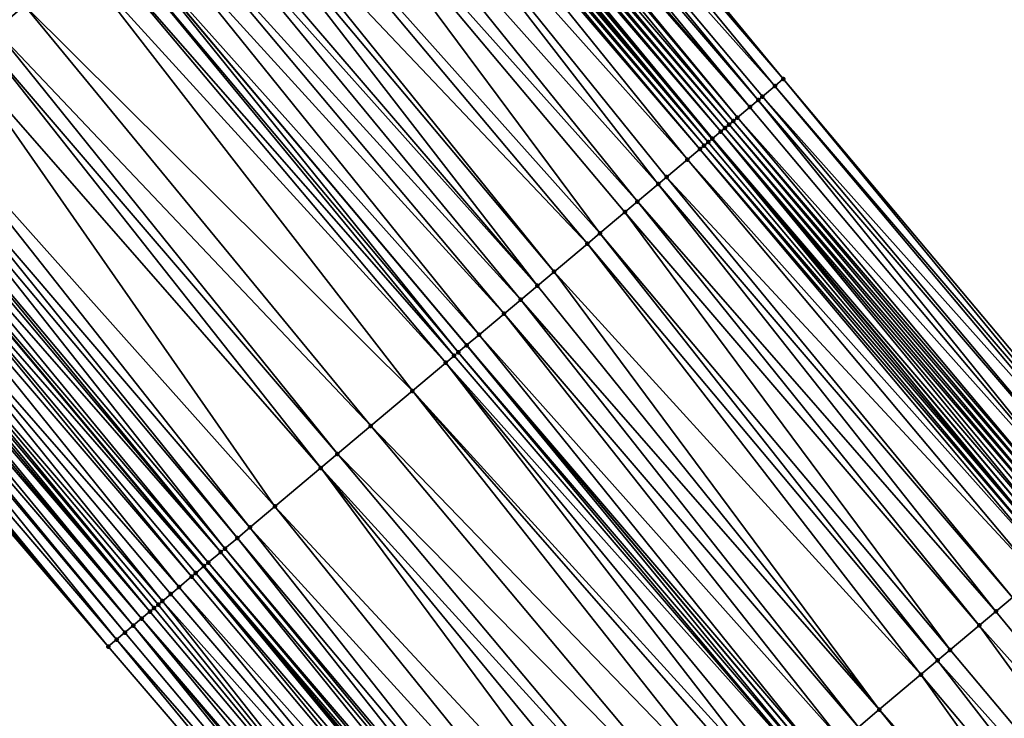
# Model space of a CAD drawing. Header units: feet. Extents: x 2004186 to 2014793, y 836912 to 864902.
# Tile 479 of 656: x 2007461 to 2007497, y 851888 to 851914. Entities that reach past the tile are written whole.
import ezdxf

# ---------------------------------------------------------------- set-up
doc = ezdxf.new("R2010")
doc.units = ezdxf.units.FT
doc.header["$LTSCALE"] = 100
doc.header["$MEASUREMENT"] = 0
for name, color, linetype, lineweight in [('EP_Travel Lane', 5, 'Continuous', 40), ('GPL_Skip Line', 2, 'Continuous', 40), ('Road Shots', 4, 'Continuous', 200), ('Road X-Section', 30, 'Continuous', 13)]:
    doc.layers.add(name, color=color, linetype=linetype, lineweight=lineweight)
doc.layers.add('I-77 SB_MM21-27-Surface-Border', color=7, linetype='Continuous')
doc.layers.add('I-77 SB_MM21-27-Surface-TIN', color=7, linetype='Continuous')

msp = doc.modelspace()

# ---------------------------------------------------------------- linework, layer by layer
at = {"layer": 'EP_Travel Lane'}
for points in [[(2007570.793330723, 851771.014521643, 434.817005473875), (2007557.86489253, 851786.2741778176, 434.8509902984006), (2007544.936497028, 851801.5337836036, 434.915286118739), (2007532.05063319, 851816.850676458, 434.9944426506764), (2007519.212721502, 851832.1865921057, 435.0379682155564), (2007506.374905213, 851847.5223937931, 435.1133429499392), (2007493.5371169, 851862.8581620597, 435.1980239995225), (2007480.699472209, 851878.1937587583, 435.3306054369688), (2007467.861817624, 851893.5293672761, 435.4598719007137), (2007455.024251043, 851908.8648706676, 435.6185170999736), (2007442.186681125, 851924.2003780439, 435.7760287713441), (2007429.332880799, 851939.5554357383, 435.9316822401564), (2007416.495602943, 851954.891014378, 436.0893727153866), (2007403.658229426, 851970.2267072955, 436.2248801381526), (2007390.821034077, 851985.562187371, 436.4016694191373), (2007377.983800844, 852000.8977127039, 436.5696962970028), (2007365.146606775, 852016.2331912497, 436.746768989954)], [(2007602.427108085, 851771.5193613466, 434.8469044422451), (2007589.54651904, 851786.819311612, 434.8923753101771), (2007576.665960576, 851802.1192255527, 434.9596045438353), (2007563.785330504, 851817.4192245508, 434.9758447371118), (2007550.917838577, 851832.7106904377, 435.0116748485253), (2007538.043185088, 851848.0156263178, 435.0706222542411), (2007525.168504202, 851863.3205947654, 435.1204272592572), (2007512.293951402, 851878.6254109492, 435.212847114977), (2007499.41933764, 851893.9302996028, 435.2849911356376), (2007486.544797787, 851909.2351003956, 435.3817265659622), (2007473.670264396, 851924.5398935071, 435.4805826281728), (2007460.795805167, 851939.8445984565, 435.6041196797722), (2007447.942165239, 851955.1356272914, 435.7190686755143), (2007435.081684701, 851970.4521688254, 435.8326704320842), (2007422.221149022, 851985.7687760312, 435.9335443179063), (2007409.360636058, 852001.0853561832, 436.0396608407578), (2007396.500211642, 852016.4018308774, 436.1662396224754)]]:
    msp.add_polyline3d(points, dxfattribs=at)
at = {"layer": 'GPL_Skip Line'}
msp.add_polyline3d([(2007593.417325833, 851763.9257781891, 434.9261233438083), (2007580.528480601, 851779.2188413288, 434.9466733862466), (2007567.639660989, 851794.5118740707, 434.9854355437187), (2007554.750797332, 851809.8049590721, 434.992887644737), (2007541.873390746, 851825.1076221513, 435.034522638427), (2007529.003965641, 851840.4170964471, 435.0699682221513), (2007516.134610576, 851855.7264874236, 435.1287140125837), (2007503.265309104, 851871.0358146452, 435.2052888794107), (2007490.396091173, 851886.3450424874, 435.3096552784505), (2007477.526880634, 851901.6542615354, 435.4164809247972), (2007464.657759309, 851916.9633744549, 435.5529856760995), (2007451.788603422, 851932.27252849, 435.677992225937), (2007438.931656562, 851947.5918225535, 435.8180751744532), (2007426.093954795, 851962.9272594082, 435.9514584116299), (2007413.256145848, 851978.2628242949, 436.0600149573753), (2007400.41848609, 851993.5982109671, 436.2031289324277), (2007387.580882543, 852008.9335304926, 436.3592634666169)], dxfattribs=at)
at = {"layer": 'I-77 SB_MM21-27-Surface-Border', "color": 3, "linetype": 'ByBlock', "lineweight": -2}
for points in [[(2007398.467898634, 852018.0501573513, 436.0381571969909), (2007411.15235097, 852002.5862111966, 435.9298862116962), (2007424.450099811, 851987.6359453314, 435.7904198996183), (2007437.134730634, 851972.1717859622, 435.7234660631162), (2007450.432588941, 851957.221389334, 435.6093713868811), (2007463.423082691, 851942.0540873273, 435.4482632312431), (2007476.44525159, 851926.8737239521, 435.2961944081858), (2007489.161404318, 851911.4357675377, 435.2015389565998), (2007502.030708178, 851896.1264374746, 435.1257404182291), (2007515.206074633, 851881.0746452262, 435.0080152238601), (2007527.92233302, 851865.636563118, 434.948486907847), (2007540.791672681, 851850.3271904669, 434.8846398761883), (2007553.814176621, 851835.146428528, 434.8440177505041), (2007565.914514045, 851819.2140732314, 434.8380111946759), (2007578.803343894, 851803.9210283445, 434.8065693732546), (2007591.386305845, 851788.3702145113, 434.7703173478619), (2007604.733864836, 851773.463909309, 434.69425341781)], [(2007568.599676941, 851769.1657998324, 434.793076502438), (2007555.863779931, 851784.58773051, 434.8261248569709), (2007542.516219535, 851799.4940373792, 434.901223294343), (2007529.319505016, 851814.5548996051, 434.9846736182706), (2007516.143906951, 851829.6069673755, 435.0253286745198), (2007503.274639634, 851844.9162539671, 435.1132913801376), (2007490.405418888, 851860.2254851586, 435.216715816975), (2007477.383172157, 851875.4059411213, 435.3428858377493), (2007464.360932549, 851890.5863886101, 435.4714047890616), (2007451.338743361, 851905.7667761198, 435.6167385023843), (2007438.469698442, 851921.0757981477, 435.7786532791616), (2007426.050253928, 851936.8071358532, 435.9688119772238), (2007412.905939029, 851951.8856906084, 436.1259388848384), (2007400.681674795, 851967.7346392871, 436.2607944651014), (2007388.151000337, 851983.3264634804, 436.4663909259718), (2007374.70008124, 851998.148125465, 436.6493122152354), (2007362.015852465, 852013.6118045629, 436.8093653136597)]]:
    msp.add_polyline3d(points, dxfattribs=at)
at = {"layer": 'I-77 SB_MM21-27-Surface-TIN', "color": 128, "linetype": 'ByBlock', "lineweight": -2}
for points in [[(2007447.502061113, 851928.668980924, 435.7109953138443), (2007460.218072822, 851913.2311922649, 435.5694111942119), (2007461.289702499, 851914.1320861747, 435.5591972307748)], [(2007476.44525159, 851926.8737239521, 435.2961944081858), (2007476.292217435, 851926.7449584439, 435.3162162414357), (2007489.161404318, 851911.4357675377, 435.2015389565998)], [(2007476.139160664, 851926.6162198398, 435.3287143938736), (2007475.526914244, 851926.1012884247, 435.3722745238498), (2007488.855297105, 851911.1782828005, 435.2286402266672)], [(2007476.292217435, 851926.7449584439, 435.3162162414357), (2007476.139160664, 851926.6162198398, 435.3287143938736), (2007489.161404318, 851911.4357675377, 435.2015389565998)], [(2007476.139160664, 851926.6162198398, 435.3287143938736), (2007488.855297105, 851911.1782828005, 435.2286402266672), (2007489.161404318, 851911.4357675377, 435.2015389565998)], [(2007475.526914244, 851926.1012884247, 435.3722745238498), (2007475.220756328, 851925.8438640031, 435.3825089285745), (2007488.243047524, 851910.6633551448, 435.271148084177)], [(2007475.526914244, 851926.1012884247, 435.3722745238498), (2007488.396116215, 851910.7920795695, 435.26261542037), (2007488.855297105, 851911.1782828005, 435.2286402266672)], [(2007475.526914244, 851926.1012884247, 435.3722745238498), (2007488.243047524, 851910.6633551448, 435.271148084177), (2007488.396116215, 851910.7920795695, 435.26261542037)], [(2007475.220756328, 851925.8438640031, 435.3825089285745), (2007474.914614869, 851925.5864200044, 435.3982181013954), (2007487.936921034, 851910.405893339, 435.2918365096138)], [(2007475.220756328, 851925.8438640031, 435.3825089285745), (2007487.936921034, 851910.405893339, 435.2918365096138), (2007488.243047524, 851910.6633551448, 435.271148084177)], [(2007474.608507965, 851925.3289348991, 435.42542276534), (2007474.302424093, 851925.0714223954, 435.4602893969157), (2007487.324693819, 851909.8909390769, 435.3417848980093)], [(2007474.761557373, 851925.4576822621, 435.4104752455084), (2007474.608507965, 851925.3289348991, 435.42542276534), (2007487.477736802, 851910.0196940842, 435.3246998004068)], [(2007474.608507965, 851925.3289348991, 435.42542276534), (2007487.324693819, 851909.8909390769, 435.3417848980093), (2007487.477736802, 851910.0196940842, 435.3246998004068)], [(2007474.914614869, 851925.5864200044, 435.3982181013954), (2007474.761557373, 851925.4576822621, 435.4104752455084), (2007487.936921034, 851910.405893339, 435.2918365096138)], [(2007474.761557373, 851925.4576822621, 435.4104752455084), (2007487.477736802, 851910.0196940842, 435.3246998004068), (2007487.936921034, 851910.405893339, 435.2918365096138)], [(2007474.302424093, 851925.0714223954, 435.4602893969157), (2007474.149370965, 851924.9426794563, 435.4739998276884), (2007487.171661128, 851909.7621718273, 435.362293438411)], [(2007474.302424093, 851925.0714223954, 435.4602893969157), (2007487.171661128, 851909.7621718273, 435.362293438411), (2007487.324693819, 851909.8909390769, 435.3417848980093)], [(2007473.843211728, 851924.6852566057, 435.483794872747), (2007473.690105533, 851924.556576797, 435.479850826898), (2007486.559341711, 851909.2473272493, 435.3815685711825)], [(2007473.996299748, 851924.8139580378, 435.4816920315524), (2007473.843211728, 851924.6852566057, 435.483794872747), (2007486.865536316, 851909.5047080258, 435.3835400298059)], [(2007473.843211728, 851924.6852566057, 435.483794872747), (2007486.559341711, 851909.2473272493, 435.3815685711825), (2007486.865536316, 851909.5047080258, 435.3835400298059)], [(2007474.149370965, 851924.9426794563, 435.4739998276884), (2007473.996299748, 851924.8139580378, 435.4816920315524), (2007487.018605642, 851909.6334316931, 435.3752192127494)], [(2007473.996299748, 851924.8139580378, 435.4816920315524), (2007486.865536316, 851909.5047080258, 435.3835400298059), (2007487.018605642, 851909.6334316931, 435.3752192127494)], [(2007474.149370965, 851924.9426794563, 435.4739998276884), (2007487.018605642, 851909.6334316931, 435.3752192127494), (2007487.171661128, 851909.7621718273, 435.362293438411)], [(2007473.383974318, 851924.2991206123, 435.4989678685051), (2007473.230900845, 851924.1704018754, 435.505910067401), (2007486.2531791, 851908.9899084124, 435.3902407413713)], [(2007473.537028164, 851924.4278626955, 435.4854967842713), (2007473.383974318, 851924.2991206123, 435.4989678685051), (2007486.40625237, 851909.1186273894, 435.3832316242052)], [(2007473.383974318, 851924.2991206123, 435.4989678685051), (2007486.2531791, 851908.9899084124, 435.3902407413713), (2007486.40625237, 851909.1186273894, 435.3832316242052)], [(2007473.537028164, 851924.4278626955, 435.4854967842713), (2007486.40625237, 851909.1186273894, 435.3832316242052), (2007473.670264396, 851924.5398935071, 435.4805826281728)], [(2007473.690105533, 851924.556576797, 435.479850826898), (2007473.670264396, 851924.5398935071, 435.4805826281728), (2007486.544797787, 851909.2351003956, 435.3817265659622)], [(2007486.40625237, 851909.1186273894, 435.3832316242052), (2007486.544797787, 851909.2351003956, 435.3817265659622), (2007473.670264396, 851924.5398935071, 435.4805826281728)], [(2007473.690105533, 851924.556576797, 435.479850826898), (2007486.544797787, 851909.2351003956, 435.3817265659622), (2007486.559341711, 851909.2473272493, 435.3815685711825)], [(2007473.077821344, 851924.041690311, 435.5108465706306), (2007472.312364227, 851923.398203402, 435.5156979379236), (2007485.640835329, 851908.4750928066, 435.4014137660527)], [(2007473.230900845, 851924.1704018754, 435.505910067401), (2007473.077821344, 851924.041690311, 435.5108465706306), (2007486.100097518, 851908.8611993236, 435.394484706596)], [(2007473.077821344, 851924.041690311, 435.5108465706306), (2007485.640835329, 851908.4750928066, 435.4014137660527), (2007486.100097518, 851908.8611993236, 435.394484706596)], [(2007473.230900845, 851924.1704018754, 435.505910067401), (2007486.100097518, 851908.8611993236, 435.394484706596), (2007486.2531791, 851908.9899084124, 435.3902407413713)], [(2007472.312364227, 851923.398203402, 435.5156979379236), (2007471.240717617, 851922.4973296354, 435.5202789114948), (2007484.569187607, 851907.5742203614, 435.4056235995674)], [(2007472.312364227, 851923.398203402, 435.5156979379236), (2007484.875371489, 851907.8316138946, 435.404027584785), (2007485.640835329, 851908.4750928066, 435.4014137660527)], [(2007472.312364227, 851923.398203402, 435.5156979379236), (2007484.569187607, 851907.5742203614, 435.4056235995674), (2007484.875371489, 851907.8316138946, 435.404027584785)], [(2007471.240717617, 851922.4973296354, 435.5202789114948), (2007470.475270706, 851921.8538305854, 435.5285255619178), (2007483.803717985, 851906.9307483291, 435.4063134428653)], [(2007471.240717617, 851922.4973296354, 435.5202789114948), (2007483.803717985, 851906.9307483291, 435.4063134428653), (2007484.569187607, 851907.5742203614, 435.4056235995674)], [(2007470.475270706, 851921.8538305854, 435.5285255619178), (2007469.097443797, 851920.6955590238, 435.5358948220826), (2007482.425902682, 851905.7724629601, 435.4175417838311)], [(2007470.475270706, 851921.8538305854, 435.5285255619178), (2007483.344453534, 851906.5446445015, 435.4124904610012), (2007483.803717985, 851906.9307483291, 435.4063134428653)], [(2007470.475270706, 851921.8538305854, 435.5285255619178), (2007482.425902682, 851905.7724629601, 435.4175417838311), (2007483.344453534, 851906.5446445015, 435.4124904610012)], [(2007469.097443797, 851920.6955590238, 435.5358948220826), (2007468.178879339, 851919.9233936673, 435.5364214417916), (2007481.966616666, 851905.3863847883, 435.4165442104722)], [(2007469.097443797, 851920.6955590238, 435.5358948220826), (2007481.966616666, 851905.3863847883, 435.4165442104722), (2007482.425902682, 851905.7724629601, 435.4175417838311)], [(2007468.178879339, 851919.9233936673, 435.5364214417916), (2007467.872685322, 851919.6660121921, 435.5346459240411), (2007480.741857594, 851904.3568386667, 435.4150947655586)], [(2007468.178879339, 851919.9233936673, 435.5364214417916), (2007480.741857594, 851904.3568386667, 435.4150947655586), (2007481.966616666, 851905.3863847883, 435.4165442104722)], [(2007467.872685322, 851919.6660121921, 435.5346459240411), (2007467.107211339, 851919.0225453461, 435.5338866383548), (2007480.129465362, 851903.8420807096, 435.4101462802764)], [(2007467.872685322, 851919.6660121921, 435.5346459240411), (2007480.129465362, 851903.8420807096, 435.4101462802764), (2007480.741857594, 851904.3568386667, 435.4150947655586)], [(2007467.107211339, 851919.0225453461, 435.5338866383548), (2007466.801031, 851918.7651476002, 435.5366611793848), (2007480.129465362, 851903.8420807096, 435.4101462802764)], [(2007466.801031, 851918.7651476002, 435.5366611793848), (2007466.035564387, 851918.1216719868, 435.5383537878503), (2007479.517088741, 851903.3273041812, 435.4103913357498)], [(2007466.801031, 851918.7651476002, 435.5366611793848), (2007479.517088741, 851903.3273041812, 435.4103913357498), (2007480.129465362, 851903.8420807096, 435.4101462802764)], [(2007466.035564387, 851918.1216719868, 435.5383537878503), (2007465.423210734, 851917.6068681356, 435.5462405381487), (2007478.904704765, 851902.8125364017, 435.4081897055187)], [(2007466.035564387, 851918.1216719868, 435.5383537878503), (2007478.904704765, 851902.8125364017, 435.4081897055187), (2007479.517088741, 851903.3273041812, 435.4103913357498)], [(2007465.423210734, 851917.6068681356, 435.5462405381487), (2007464.657759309, 851916.9633744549, 435.5529856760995), (2007477.986154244, 851902.0403544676, 435.4133508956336)], [(2007465.423210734, 851917.6068681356, 435.5462405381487), (2007477.986154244, 851902.0403544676, 435.4133508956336), (2007478.904704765, 851902.8125364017, 435.4081897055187)], [(2007464.351559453, 851916.7059999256, 435.5492677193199), (2007463.892288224, 851916.319904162, 435.5531903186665), (2007477.067602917, 851901.2681734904, 435.4182443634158)], [(2007464.351559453, 851916.7059999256, 435.5492677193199), (2007477.220679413, 851901.3968886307, 435.4123081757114), (2007464.657759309, 851916.9633744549, 435.5529856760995)], [(2007464.351559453, 851916.7059999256, 435.5492677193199), (2007477.067602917, 851901.2681734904, 435.4182443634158), (2007477.220679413, 851901.3968886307, 435.4123081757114)], [(2007477.220679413, 851901.3968886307, 435.4123081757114), (2007477.526880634, 851901.6542615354, 435.4164809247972), (2007464.657759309, 851916.9633744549, 435.5529856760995)], [(2007477.986154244, 851902.0403544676, 435.4133508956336), (2007464.657759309, 851916.9633744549, 435.5529856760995), (2007477.526880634, 851901.6542615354, 435.4164809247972)], [(2007463.892288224, 851916.319904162, 435.5531903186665), (2007463.279909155, 851915.8051305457, 435.5526218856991), (2007476.761422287, 851901.0107760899, 435.4209218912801)], [(2007463.892288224, 851916.319904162, 435.5531903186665), (2007476.761422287, 851901.0107760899, 435.4209218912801), (2007477.067602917, 851901.2681734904, 435.4182443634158)], [(2007463.279909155, 851915.8051305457, 435.5526218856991), (2007461.289702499, 851914.1320861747, 435.5591972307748), (2007475.536665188, 851899.9812276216, 435.4201287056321)], [(2007463.279909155, 851915.8051305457, 435.5526218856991), (2007475.536665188, 851899.9812276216, 435.4201287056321), (2007476.761422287, 851901.0107760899, 435.4209218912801)], [(2007461.289702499, 851914.1320861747, 435.5591972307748), (2007460.218072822, 851913.2311922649, 435.5694111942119), (2007474.005730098, 851898.6942786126, 435.4228911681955)], [(2007461.289702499, 851914.1320861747, 435.5591972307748), (2007474.005730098, 851898.6942786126, 435.4228911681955), (2007475.536665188, 851899.9812276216, 435.4201287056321)], [(2007460.218072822, 851913.2311922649, 435.5694111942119), (2007459.758797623, 851912.8451012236, 435.5720133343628), (2007472.781008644, 851897.6646877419, 435.4339558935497)], [(2007460.218072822, 851913.2311922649, 435.5694111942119), (2007472.781008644, 851897.6646877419, 435.4339558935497), (2007474.005730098, 851898.6942786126, 435.4228911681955)], [(2007459.758797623, 851912.8451012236, 435.5720133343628), (2007458.993334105, 851912.2016219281, 435.5747355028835), (2007472.168636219, 851897.1499062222, 435.4355967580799)], [(2007459.758797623, 851912.8451012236, 435.5720133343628), (2007472.168636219, 851897.1499062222, 435.4355967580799), (2007472.781008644, 851897.6646877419, 435.4339558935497)], [(2007458.993334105, 851912.2016219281, 435.5747355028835), (2007457.15625, 851910.6572379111, 435.5906953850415), (2007470.484637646, 851895.7342265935, 435.4486242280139)], [(2007458.993334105, 851912.2016219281, 435.5747355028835), (2007470.484637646, 851895.7342265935, 435.4486242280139), (2007472.168636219, 851897.1499062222, 435.4355967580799)], [(2007489.161404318, 851911.4357675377, 435.2015389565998), (2007488.855297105, 851911.1782828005, 435.2286402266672), (2007501.877662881, 851895.9976852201, 435.1420558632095)], [(2007489.161404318, 851911.4357675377, 435.2015389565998), (2007501.877662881, 851895.9976852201, 435.1420558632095), (2007502.030708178, 851896.1264374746, 435.1257404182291)], [(2007488.855297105, 851911.1782828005, 435.2286402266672), (2007488.396116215, 851910.7920795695, 435.26261542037), (2007501.724608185, 851895.8689441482, 435.1552441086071)], [(2007488.855297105, 851911.1782828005, 435.2286402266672), (2007501.724608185, 851895.8689441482, 435.1552441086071), (2007501.877662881, 851895.9976852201, 435.1420558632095)], [(2007457.15625, 851910.6572379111, 435.5906953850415), (2007456.543909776, 851910.1424180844, 435.6030497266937), (2007469.566105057, 851894.9620233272, 435.459750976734)], [(2007457.15625, 851910.6572379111, 435.5906953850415), (2007469.566105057, 851894.9620233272, 435.459750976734), (2007470.484637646, 851895.7342265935, 435.4486242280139)], [(2007488.243047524, 851910.6633551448, 435.271148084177), (2007487.936921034, 851910.405893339, 435.2918365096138), (2007500.806204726, 851895.096587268, 435.2093305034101)], [(2007488.396116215, 851910.7920795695, 435.26261542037), (2007488.243047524, 851910.6633551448, 435.271148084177), (2007501.265415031, 851895.4827555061, 435.1851402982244)], [(2007488.243047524, 851910.6633551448, 435.271148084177), (2007500.806204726, 851895.096587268, 435.2093305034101), (2007501.265415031, 851895.4827555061, 435.1851402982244)], [(2007488.396116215, 851910.7920795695, 435.26261542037), (2007501.265415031, 851895.4827555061, 435.1851402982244), (2007501.724608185, 851895.8689441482, 435.1552441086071)], [(2007456.543909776, 851910.1424180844, 435.6030497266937), (2007456.237730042, 851909.8850196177, 435.6060258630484), (2007469.106832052, 851894.5759296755, 435.4630823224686)], [(2007456.543909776, 851910.1424180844, 435.6030497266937), (2007469.106832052, 851894.5759296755, 435.4630823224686), (2007469.566105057, 851894.9620233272, 435.459750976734)], [(2007487.936921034, 851910.405893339, 435.2918365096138), (2007487.477736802, 851910.0196940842, 435.3246998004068), (2007500.806204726, 851895.096587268, 435.2093305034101)], [(2007456.237730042, 851909.8850196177, 435.6060258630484), (2007455.77844732, 851909.4989375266, 435.6061250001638), (2007468.647542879, 851894.1898552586, 435.4610346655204)], [(2007456.237730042, 851909.8850196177, 435.6060258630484), (2007468.647542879, 851894.1898552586, 435.4610346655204), (2007469.106832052, 851894.5759296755, 435.4630823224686)], [(2007487.324693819, 851909.8909390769, 435.3417848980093), (2007487.171661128, 851909.7621718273, 435.362293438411), (2007500.193972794, 851894.5816386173, 435.2577105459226)], [(2007487.477736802, 851910.0196940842, 435.3246998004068), (2007487.324693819, 851909.8909390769, 435.3417848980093), (2007500.347008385, 851894.710402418, 435.2381662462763)], [(2007487.324693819, 851909.8909390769, 435.3417848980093), (2007500.193972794, 851894.5816386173, 435.2577105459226), (2007500.347008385, 851894.710402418, 435.2381662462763)], [(2007487.477736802, 851910.0196940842, 435.3246998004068), (2007500.347008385, 851894.710402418, 435.2381662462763), (2007500.806204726, 851895.096587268, 435.2093305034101)], [(2007455.77844732, 851909.4989375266, 435.6061250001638), (2007455.62534227, 851909.3702563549, 435.6025620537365), (2007468.494430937, 851894.0611822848, 435.4551789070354)], [(2007455.77844732, 851909.4989375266, 435.6061250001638), (2007468.494430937, 851894.0611822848, 435.4551789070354), (2007468.647542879, 851894.1898552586, 435.4610346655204)], [(2007486.865536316, 851909.5047080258, 435.3835400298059), (2007486.559341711, 851909.2473272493, 435.3815685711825), (2007499.581716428, 851894.0667190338, 435.2979619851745)], [(2007487.018605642, 851909.6334316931, 435.3752192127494), (2007486.865536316, 851909.5047080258, 435.3835400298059), (2007499.887891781, 851894.3241227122, 435.2935283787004)], [(2007486.865536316, 851909.5047080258, 435.3835400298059), (2007499.734823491, 851894.1953978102, 435.3021947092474), (2007499.887891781, 851894.3241227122, 435.2935283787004)], [(2007486.865536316, 851909.5047080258, 435.3835400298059), (2007499.581716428, 851894.0667190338, 435.2979619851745), (2007499.734823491, 851894.1953978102, 435.3021947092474)], [(2007487.171661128, 851909.7621718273, 435.362293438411), (2007487.018605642, 851909.6334316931, 435.3752192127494), (2007500.040946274, 851894.4528640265, 435.2802723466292)], [(2007487.018605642, 851909.6334316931, 435.3752192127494), (2007499.887891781, 851894.3241227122, 435.2935283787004), (2007500.040946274, 851894.4528640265, 435.2802723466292)], [(2007487.171661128, 851909.7621718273, 435.362293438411), (2007500.040946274, 851894.4528640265, 435.2802723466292), (2007500.193972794, 851894.5816386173, 435.2577105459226)], [(2007455.319159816, 851909.112861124, 435.6046333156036), (2007455.024251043, 851908.8648706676, 435.6185170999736), (2007468.035134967, 851893.6751159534, 435.4508701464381)], [(2007455.62534227, 851909.3702563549, 435.6025620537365), (2007455.319159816, 851909.112861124, 435.6046333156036), (2007468.494430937, 851894.0611822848, 435.4551789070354)], [(2007455.319159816, 851909.112861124, 435.6046333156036), (2007468.035134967, 851893.6751159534, 435.4508701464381), (2007468.494430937, 851894.0611822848, 435.4551789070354)], [(2007486.40625237, 851909.1186273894, 435.3832316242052), (2007486.2531791, 851908.9899084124, 435.3902407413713), (2007499.275516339, 851893.8093447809, 435.294166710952)], [(2007486.40625237, 851909.1186273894, 435.3832316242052), (2007499.275516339, 851893.8093447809, 435.294166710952), (2007486.544797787, 851909.2351003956, 435.3817265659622)], [(2007486.559341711, 851909.2473272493, 435.3815685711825), (2007486.544797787, 851909.2351003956, 435.3817265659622), (2007499.41933764, 851893.9302996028, 435.2849911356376)], [(2007499.275516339, 851893.8093447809, 435.294166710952), (2007499.41933764, 851893.9302996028, 435.2849911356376), (2007486.544797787, 851909.2351003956, 435.3817265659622)], [(2007486.559341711, 851909.2473272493, 435.3815685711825), (2007499.41933764, 851893.9302996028, 435.2849911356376), (2007499.428581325, 851893.9380736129, 435.2844014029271)], [(2007486.559341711, 851909.2473272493, 435.3815685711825), (2007499.428581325, 851893.9380736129, 435.2844014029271), (2007499.581716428, 851894.0667190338, 435.2979619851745)], [(2007455.01301446, 851908.855421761, 435.6190460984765), (2007454.706849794, 851908.5980053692, 435.6270350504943), (2007467.861817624, 851893.5293672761, 435.4598719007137)], [(2007455.01301446, 851908.855421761, 435.6190460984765), (2007467.861817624, 851893.5293672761, 435.4598719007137), (2007455.024251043, 851908.8648706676, 435.6185170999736)], [(2007467.882066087, 851893.5463917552, 435.4593393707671), (2007455.024251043, 851908.8648706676, 435.6185170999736), (2007467.861817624, 851893.5293672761, 435.4598719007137)], [(2007468.035134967, 851893.6751159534, 435.4508701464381), (2007455.024251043, 851908.8648706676, 435.6185170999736), (2007467.882066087, 851893.5463917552, 435.4593393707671)], [(2007486.100097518, 851908.8611993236, 435.394484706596), (2007485.640835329, 851908.4750928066, 435.4014137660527), (2007498.96936215, 851893.5519159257, 435.3056410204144)], [(2007486.2531791, 851908.9899084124, 435.3902407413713), (2007486.100097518, 851908.8611993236, 435.394484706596), (2007499.122443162, 851893.6806256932, 435.3012070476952)], [(2007486.100097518, 851908.8611993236, 435.394484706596), (2007498.96936215, 851893.5519159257, 435.3056410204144), (2007499.122443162, 851893.6806256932, 435.3012070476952)], [(2007486.2531791, 851908.9899084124, 435.3902407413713), (2007499.122443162, 851893.6806256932, 435.3012070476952), (2007499.275516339, 851893.8093447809, 435.294166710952)], [(2007454.400663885, 851908.3406142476, 435.6279570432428), (2007453.788310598, 851907.8258099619, 435.6359654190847), (2007466.963521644, 851892.774202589, 435.4665229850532)], [(2007454.706849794, 851908.5980053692, 435.6270350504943), (2007454.400663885, 851908.3406142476, 435.6279570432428), (2007467.422809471, 851893.1602786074, 435.4681228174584)], [(2007454.400663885, 851908.3406142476, 435.6279570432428), (2007466.963521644, 851892.774202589, 435.4665229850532), (2007467.422809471, 851893.1602786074, 435.4681228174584)], [(2007454.706849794, 851908.5980053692, 435.6270350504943), (2007467.575901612, 851893.2889751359, 435.4673914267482), (2007467.861817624, 851893.5293672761, 435.4598719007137)], [(2007454.706849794, 851908.5980053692, 435.6270350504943), (2007467.422809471, 851893.1602786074, 435.4681228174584), (2007467.575901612, 851893.2889751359, 435.4673914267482)], [(2007485.640835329, 851908.4750928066, 435.4014137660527), (2007484.875371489, 851907.8316138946, 435.404027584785), (2007498.510105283, 851893.165803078, 435.3143412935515)], [(2007485.640835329, 851908.4750928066, 435.4014137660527), (2007498.510105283, 851893.165803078, 435.3143412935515), (2007498.96936215, 851893.5519159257, 435.3056410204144)], [(2007453.788310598, 851907.8258099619, 435.6359654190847), (2007453.329028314, 851907.4397273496, 435.6362103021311), (2007466.351155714, 851892.2594133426, 435.4703246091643)], [(2007453.788310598, 851907.8258099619, 435.6359654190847), (2007466.657342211, 851892.5168037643, 435.4695987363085), (2007466.963521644, 851892.774202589, 435.4665229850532)], [(2007453.788310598, 851907.8258099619, 435.6359654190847), (2007466.351155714, 851892.2594133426, 435.4703246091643), (2007466.657342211, 851892.5168037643, 435.4695987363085)], [(2007484.875371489, 851907.8316138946, 435.404027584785), (2007484.569187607, 851907.5742203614, 435.4056235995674), (2007497.591539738, 851892.3936390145, 435.314506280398)], [(2007484.875371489, 851907.8316138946, 435.404027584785), (2007497.591539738, 851892.3936390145, 435.314506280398), (2007498.510105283, 851893.165803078, 435.3143412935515)], [(2007453.175924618, 851907.3110445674, 435.6330977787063), (2007453.022806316, 851907.1823791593, 435.6251265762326), (2007465.891873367, 851891.8733308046, 435.4705479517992)], [(2007453.329028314, 851907.4397273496, 435.6362103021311), (2007453.175924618, 851907.3110445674, 435.6330977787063), (2007466.04495994, 851892.0020339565, 435.4679643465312)], [(2007453.175924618, 851907.3110445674, 435.6330977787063), (2007465.891873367, 851891.8733308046, 435.4705479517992), (2007466.04495994, 851892.0020339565, 435.4679643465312)], [(2007453.329028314, 851907.4397273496, 435.6362103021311), (2007466.198052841, 851892.1307295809, 435.4674857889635), (2007466.351155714, 851892.2594133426, 435.4703246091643)], [(2007453.329028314, 851907.4397273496, 435.6362103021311), (2007466.04495994, 851892.0020339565, 435.4679643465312), (2007466.198052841, 851892.1307295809, 435.4674857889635)], [(2007484.569187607, 851907.5742203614, 435.4056235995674), (2007483.803717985, 851906.9307483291, 435.4063134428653), (2007496.979160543, 851891.878865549, 435.3138957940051)], [(2007484.569187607, 851907.5742203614, 435.4056235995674), (2007496.979160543, 851891.878865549, 435.3138957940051), (2007497.591539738, 851892.3936390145, 435.314506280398)], [(2007452.71656779, 851906.9250506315, 435.6085442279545), (2007452.563471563, 851906.7963589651, 435.6079162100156), (2007465.585684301, 851891.6159434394, 435.47041905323)], [(2007452.869680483, 851907.0537227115, 435.6146495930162), (2007452.71656779, 851906.9250506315, 435.6085442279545), (2007465.585684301, 851891.6159434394, 435.47041905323)], [(2007453.022806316, 851907.1823791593, 435.6251265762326), (2007452.869680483, 851907.0537227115, 435.6146495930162), (2007465.891873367, 851891.8733308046, 435.4705479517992)], [(2007452.869680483, 851907.0537227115, 435.6146495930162), (2007465.585684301, 851891.6159434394, 435.47041905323), (2007465.891873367, 851891.8733308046, 435.4705479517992)], [(2007483.803717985, 851906.9307483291, 435.4063134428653), (2007483.344453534, 851906.5446445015, 435.4124904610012), (2007496.366787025, 851891.3640853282, 435.3151742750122)], [(2007483.803717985, 851906.9307483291, 435.4063134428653), (2007496.366787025, 851891.3640853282, 435.3151742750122), (2007496.979160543, 851891.878865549, 435.3138957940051)], [(2007452.257310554, 851906.5389382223, 435.6171218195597), (2007452.104222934, 851906.4102363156, 435.619357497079), (2007464.973330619, 851891.1011396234, 435.4782950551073)], [(2007452.563471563, 851906.7963589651, 435.6079162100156), (2007452.257310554, 851906.5389382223, 435.6171218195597), (2007465.279514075, 851891.3585336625, 435.4765576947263)], [(2007452.257310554, 851906.5389382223, 435.6171218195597), (2007464.973330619, 851891.1011396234, 435.4782950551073), (2007465.279514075, 851891.3585336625, 435.4765576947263)], [(2007452.563471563, 851906.7963589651, 435.6079162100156), (2007465.279514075, 851891.3585336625, 435.4765576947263), (2007465.585684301, 851891.6159434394, 435.47041905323)], [(2007483.344453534, 851906.5446445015, 435.4124904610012), (2007482.425902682, 851905.7724629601, 435.4175417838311), (2007495.295137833, 851890.4632146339, 435.3188960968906)], [(2007483.344453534, 851906.5446445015, 435.4124904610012), (2007495.295137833, 851890.4632146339, 435.3188960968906), (2007496.366787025, 851891.3640853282, 435.3151742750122)], [(2007452.104222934, 851906.4102363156, 435.619357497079), (2007451.644934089, 851906.0241615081, 435.6174198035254), (2007464.667129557, 851890.8437665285, 435.4741754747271)], [(2007452.104222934, 851906.4102363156, 435.619357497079), (2007464.667129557, 851890.8437665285, 435.4741754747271), (2007464.973330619, 851891.1011396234, 435.4782950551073)], [(2007451.491830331, 851905.8954787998, 435.6142866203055), (2007451.338743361, 851905.7667761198, 435.6167385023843), (2007464.360932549, 851890.5863886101, 435.4714047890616)], [(2007451.644934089, 851906.0241615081, 435.6174198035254), (2007451.491830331, 851905.8954787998, 435.6142866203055), (2007464.360932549, 851890.5863886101, 435.4714047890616)], [(2007451.644934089, 851906.0241615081, 435.6174198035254), (2007464.360932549, 851890.5863886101, 435.4714047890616), (2007464.667129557, 851890.8437665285, 435.4741754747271)], [(2007482.425902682, 851905.7724629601, 435.4175417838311), (2007481.966616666, 851905.3863847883, 435.4165442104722), (2007494.8358509, 851890.077137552, 435.3175944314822)], [(2007482.425902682, 851905.7724629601, 435.4175417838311), (2007494.8358509, 851890.077137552, 435.3175944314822), (2007495.295137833, 851890.4632146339, 435.3188960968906)], [(2007481.966616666, 851905.3863847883, 435.4165442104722), (2007480.741857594, 851904.3568386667, 435.4150947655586), (2007494.223476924, 851889.5623578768, 435.3187203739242)], [(2007481.966616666, 851905.3863847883, 435.4165442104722), (2007494.223476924, 851889.5623578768, 435.3187203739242), (2007494.8358509, 851890.077137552, 435.3175944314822)], [(2007480.741857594, 851904.3568386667, 435.4150947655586), (2007480.129465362, 851903.8420807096, 435.4101462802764), (2007492.692508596, 851888.275448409, 435.3104275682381)], [(2007480.741857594, 851904.3568386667, 435.4150947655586), (2007492.692508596, 851888.275448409, 435.3104275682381), (2007494.223476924, 851889.5623578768, 435.3187203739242)], [(2007480.129465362, 851903.8420807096, 435.4101462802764), (2007479.517088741, 851903.3273041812, 435.4103913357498), (2007492.692508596, 851888.275448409, 435.3104275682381)], [(2007479.517088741, 851903.3273041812, 435.4103913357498), (2007478.904704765, 851902.8125364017, 435.4081897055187), (2007491.92702642, 851887.6319913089, 435.3069428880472)], [(2007479.517088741, 851903.3273041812, 435.4103913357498), (2007491.92702642, 851887.6319913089, 435.3069428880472), (2007492.692508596, 851888.275448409, 435.3104275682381)], [(2007478.904704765, 851902.8125364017, 435.4081897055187), (2007477.986154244, 851902.0403544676, 435.4133508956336), (2007491.314657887, 851887.1172051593, 435.3098794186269)], [(2007478.904704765, 851902.8125364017, 435.4081897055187), (2007491.314657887, 851887.1172051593, 435.3098794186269), (2007491.92702642, 851887.6319913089, 435.3069428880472)], [(2007477.986154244, 851902.0403544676, 435.4133508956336), (2007477.526880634, 851901.6542615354, 435.4164809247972), (2007490.54918916, 851886.4737320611, 435.3108685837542)], [(2007477.986154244, 851902.0403544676, 435.4133508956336), (2007490.54918916, 851886.4737320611, 435.3108685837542), (2007491.314657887, 851887.1172051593, 435.3098794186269)], [(2007477.220679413, 851901.3968886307, 435.4123081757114), (2007490.242993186, 851886.216352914, 435.30844197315), (2007477.526880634, 851901.6542615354, 435.4164809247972)], [(2007490.242993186, 851886.216352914, 435.30844197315), (2007490.396091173, 851886.3450424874, 435.3096552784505), (2007477.526880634, 851901.6542615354, 435.4164809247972)], [(2007490.54918916, 851886.4737320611, 435.3108685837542), (2007477.526880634, 851901.6542615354, 435.4164809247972), (2007490.396091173, 851886.3450424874, 435.3096552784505)], [(2007477.067602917, 851901.2681734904, 435.4182443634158), (2007476.761422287, 851901.0107760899, 435.4209218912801), (2007490.089903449, 851886.0876535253, 435.3099734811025)], [(2007477.220679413, 851901.3968886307, 435.4123081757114), (2007477.067602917, 851901.2681734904, 435.4182443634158), (2007490.089903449, 851886.0876535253, 435.3099734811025)], [(2007477.220679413, 851901.3968886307, 435.4123081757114), (2007490.089903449, 851886.0876535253, 435.3099734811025), (2007490.242993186, 851886.216352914, 435.30844197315)], [(2007476.761422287, 851901.0107760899, 435.4209218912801), (2007475.536665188, 851899.9812276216, 435.4201287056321), (2007489.018225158, 851885.186817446, 435.3040152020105)], [(2007476.761422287, 851901.0107760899, 435.4209218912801), (2007489.477520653, 851885.5728843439, 435.3081648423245), (2007490.089903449, 851886.0876535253, 435.3099734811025)], [(2007476.761422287, 851901.0107760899, 435.4209218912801), (2007489.018225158, 851885.186817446, 435.3040152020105), (2007489.477520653, 851885.5728843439, 435.3081648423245)], [(2007475.536665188, 851899.9812276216, 435.4201287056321), (2007474.005730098, 851898.6942786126, 435.4228911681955), (2007487.946553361, 851884.2859736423, 435.3002171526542)], [(2007475.536665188, 851899.9812276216, 435.4201287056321), (2007488.712034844, 851884.9294315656, 435.303471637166), (2007489.018225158, 851885.186817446, 435.3040152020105)], [(2007475.536665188, 851899.9812276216, 435.4201287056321), (2007487.946553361, 851884.2859736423, 435.3002171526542), (2007488.712034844, 851884.9294315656, 435.303471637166)], [(2007474.005730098, 851898.6942786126, 435.4228911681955), (2007472.781008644, 851897.6646877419, 435.4339558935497), (2007486.874888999, 851883.3851209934, 435.2988924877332)], [(2007474.005730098, 851898.6942786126, 435.4228911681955), (2007486.874888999, 851883.3851209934, 435.2988924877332), (2007487.946553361, 851884.2859736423, 435.3002171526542)], [(2007472.781008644, 851897.6646877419, 435.4339558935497), (2007472.168636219, 851897.1499062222, 435.4355967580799), (2007485.650157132, 851882.3555425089, 435.3064953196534)], [(2007472.781008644, 851897.6646877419, 435.4339558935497), (2007485.650157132, 851882.3555425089, 435.3064953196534), (2007486.874888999, 851883.3851209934, 435.2988924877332)], [(2007472.168636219, 851897.1499062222, 435.4355967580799), (2007470.484637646, 851895.7342265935, 435.4486242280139), (2007484.11921566, 851881.068601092, 435.3071370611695)], [(2007472.168636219, 851897.1499062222, 435.4355967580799), (2007484.884680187, 851881.7120791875, 435.3047503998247), (2007485.650157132, 851882.3555425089, 435.3064953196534)], [(2007472.168636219, 851897.1499062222, 435.4355967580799), (2007484.11921566, 851881.068601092, 435.3071370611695), (2007484.884680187, 851881.7120791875, 435.3047503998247)], [(2007470.484637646, 851895.7342265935, 435.4486242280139), (2007469.566105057, 851894.9620233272, 435.459750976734), (2007483.047575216, 851880.1677199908, 435.3137691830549)], [(2007470.484637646, 851895.7342265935, 435.4486242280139), (2007483.047575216, 851880.1677199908, 435.3137691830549), (2007484.11921566, 851881.068601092, 435.3071370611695)], [(2007469.566105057, 851894.9620233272, 435.459750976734), (2007469.106832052, 851894.5759296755, 435.4630823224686), (2007481.975943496, 851879.2668285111, 435.323303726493)], [(2007469.566105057, 851894.9620233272, 435.459750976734), (2007481.975943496, 851879.2668285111, 435.323303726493), (2007483.047575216, 851880.1677199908, 435.3137691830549)], [(2007469.106832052, 851894.5759296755, 435.4630823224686), (2007468.647542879, 851894.1898552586, 435.4610346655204), (2007481.51665696, 851878.8807509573, 435.3221340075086)], [(2007469.106832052, 851894.5759296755, 435.4630823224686), (2007481.51665696, 851878.8807509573, 435.3221340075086), (2007481.975943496, 851879.2668285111, 435.323303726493)], [(2007468.494430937, 851894.0611822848, 435.4551789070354), (2007468.035134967, 851893.6751159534, 435.4508701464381), (2007481.057355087, 851878.4946916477, 435.3158622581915)], [(2007468.647542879, 851894.1898552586, 435.4610346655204), (2007468.494430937, 851894.0611822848, 435.4551789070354), (2007481.363547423, 851878.7520751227, 435.3170785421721)], [(2007468.494430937, 851894.0611822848, 435.4551789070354), (2007481.057355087, 851878.4946916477, 435.3158622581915), (2007481.363547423, 851878.7520751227, 435.3170785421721)], [(2007468.647542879, 851894.1898552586, 435.4610346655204), (2007481.363547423, 851878.7520751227, 435.3170785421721), (2007481.51665696, 851878.8807509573, 435.3221340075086)], [(2007467.575901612, 851893.2889751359, 435.4673914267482), (2007480.598119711, 851878.108553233, 435.331712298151), (2007467.861817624, 851893.5293672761, 435.4598719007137)], [(2007467.882066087, 851893.5463917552, 435.4593393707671), (2007467.861817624, 851893.5293672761, 435.4598719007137), (2007480.751209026, 851878.2372531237, 435.3300404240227)], [(2007480.598119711, 851878.108553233, 435.331712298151), (2007480.699472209, 851878.1937587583, 435.3306054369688), (2007467.861817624, 851893.5293672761, 435.4598719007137)], [(2007480.751209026, 851878.2372531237, 435.3300404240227), (2007467.861817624, 851893.5293672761, 435.4598719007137), (2007480.699472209, 851878.1937587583, 435.3306054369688)], [(2007468.035134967, 851893.6751159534, 435.4508701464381), (2007467.882066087, 851893.5463917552, 435.4593393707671), (2007480.904278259, 851878.365976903, 435.3216880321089)], [(2007467.882066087, 851893.5463917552, 435.4593393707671), (2007480.751209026, 851878.2372531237, 435.3300404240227), (2007480.904278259, 851878.365976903, 435.3216880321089)], [(2007468.035134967, 851893.6751159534, 435.4508701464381), (2007480.904278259, 851878.365976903, 435.3216880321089), (2007481.057355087, 851878.4946916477, 435.3158622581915)], [(2007467.422809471, 851893.1602786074, 435.4681228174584), (2007466.963521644, 851892.774202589, 435.4665229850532), (2007480.291950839, 851877.8511418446, 435.3383019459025)], [(2007467.575901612, 851893.2889751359, 435.4673914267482), (2007467.422809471, 851893.1602786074, 435.4681228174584), (2007480.291950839, 851877.8511418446, 435.3383019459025)], [(2007467.575901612, 851893.2889751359, 435.4673914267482), (2007480.291950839, 851877.8511418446, 435.3383019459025), (2007480.598119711, 851878.108553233, 435.331712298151)], [(2007466.963521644, 851892.774202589, 435.4665229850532), (2007466.657342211, 851892.5168037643, 435.4695987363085), (2007479.679579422, 851877.336359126, 435.3402790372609)], [(2007466.963521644, 851892.774202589, 435.4665229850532), (2007479.679579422, 851877.336359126, 435.3402790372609), (2007480.291950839, 851877.8511418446, 435.3383019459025)], [(2007466.657342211, 851892.5168037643, 435.4695987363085), (2007466.351155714, 851892.2594133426, 435.4703246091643), (2007479.679579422, 851877.336359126, 435.3402790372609)], [(2007466.198052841, 851892.1307295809, 435.4674857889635), (2007466.04495994, 851892.0020339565, 435.4679643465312), (2007478.761011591, 851876.5641977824, 435.3396834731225)], [(2007466.351155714, 851892.2594133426, 435.4703246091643), (2007466.198052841, 851892.1307295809, 435.4674857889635), (2007478.761011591, 851876.5641977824, 435.3396834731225)], [(2007466.351155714, 851892.2594133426, 435.4703246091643), (2007478.761011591, 851876.5641977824, 435.3396834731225), (2007479.679579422, 851877.336359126, 435.3402790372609)], [(2007497.591539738, 851892.3936390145, 435.314506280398), (2007496.979160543, 851891.878865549, 435.3138957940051), (2007509.695340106, 851876.4408772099, 435.2281497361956)], [(2007465.891873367, 851891.8733308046, 435.4705479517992), (2007465.585684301, 851891.6159434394, 435.47041905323), (2007478.761011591, 851876.5641977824, 435.3396834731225)], [(2007466.04495994, 851892.0020339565, 435.4679643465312), (2007465.891873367, 851891.8733308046, 435.4705479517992), (2007478.761011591, 851876.5641977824, 435.3396834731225)], [(2007496.979160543, 851891.878865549, 435.3138957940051), (2007496.366787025, 851891.3640853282, 435.3151742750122), (2007509.695340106, 851876.4408772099, 435.2281497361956)], [(2007465.279514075, 851891.3585336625, 435.4765576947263), (2007464.973330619, 851891.1011396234, 435.4782950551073), (2007477.842442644, 851875.7920377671, 435.3387164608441)], [(2007465.585684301, 851891.6159434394, 435.47041905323), (2007465.279514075, 851891.3585336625, 435.4765576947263), (2007478.301737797, 851876.1781050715, 435.3427524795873)], [(2007465.279514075, 851891.3585336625, 435.4765576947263), (2007478.148637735, 851876.0494179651, 435.3408492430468), (2007478.301737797, 851876.1781050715, 435.3427524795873)], [(2007465.279514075, 851891.3585336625, 435.4765576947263), (2007477.842442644, 851875.7920377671, 435.3387164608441), (2007478.148637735, 851876.0494179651, 435.3408492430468)], [(2007465.585684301, 851891.6159434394, 435.47041905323), (2007478.301737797, 851876.1781050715, 435.3427524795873), (2007478.761011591, 851876.5641977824, 435.3396834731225)], [(2007496.366787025, 851891.3640853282, 435.3151742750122), (2007495.295137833, 851890.4632146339, 435.3188960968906), (2007508.164389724, 851875.1539463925, 435.2258273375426)], [(2007496.366787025, 851891.3640853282, 435.3151742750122), (2007508.164389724, 851875.1539463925, 435.2258273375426), (2007509.695340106, 851876.4408772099, 435.2281497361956)], [(2007464.973330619, 851891.1011396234, 435.4782950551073), (2007464.667129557, 851890.8437665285, 435.4741754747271), (2007477.842442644, 851875.7920377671, 435.3387164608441)], [(2007464.667129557, 851890.8437665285, 435.4741754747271), (2007464.360932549, 851890.5863886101, 435.4714047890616), (2007477.383172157, 851875.4059411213, 435.3428858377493)], [(2007464.667129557, 851890.8437665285, 435.4741754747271), (2007477.383172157, 851875.4059411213, 435.3428858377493), (2007477.842442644, 851875.7920377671, 435.3387164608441)], [(2007495.295137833, 851890.4632146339, 435.3188960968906), (2007494.8358509, 851890.077137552, 435.3175944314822), (2007508.164389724, 851875.1539463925, 435.2258273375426)], [(2007494.8358509, 851890.077137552, 435.3175944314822), (2007494.223476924, 851889.5623578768, 435.3187203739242), (2007507.092713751, 851874.2531075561, 435.2206401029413)], [(2007494.8358509, 851890.077137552, 435.3175944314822), (2007507.092713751, 851874.2531075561, 435.2206401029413), (2007508.164389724, 851875.1539463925, 435.2258273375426)], [(2007494.223476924, 851889.5623578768, 435.3187203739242), (2007492.692508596, 851888.275448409, 435.3104275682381), (2007505.867923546, 851873.2235984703, 435.2088355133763)], [(2007494.223476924, 851889.5623578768, 435.3187203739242), (2007505.867923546, 851873.2235984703, 435.2088355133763), (2007507.092713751, 851874.2531075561, 435.2206401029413)], [(2007492.692508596, 851888.275448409, 435.3104275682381), (2007491.92702642, 851887.6319913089, 435.3069428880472), (2007505.25553805, 851872.7088325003, 435.2061289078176)], [(2007492.692508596, 851888.275448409, 435.3104275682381), (2007505.25553805, 851872.7088325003, 435.2061289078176), (2007505.867923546, 851873.2235984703, 435.2088355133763)]]:
    msp.add_3dface(points, dxfattribs=at)
at = {"layer": 'Road Shots', "lineweight": 100}
for p in [(2007489.161404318, 851911.4357675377, 435.2015389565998), (2007488.855297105, 851911.1782828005, 435.2286402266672), (2007488.243047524, 851910.6633551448, 435.271148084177), (2007488.396116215, 851910.7920795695, 435.26261542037), (2007487.936921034, 851910.405893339, 435.2918365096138), (2007487.324693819, 851909.8909390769, 435.3417848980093), (2007487.477736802, 851910.0196940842, 435.3246998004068), (2007486.865536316, 851909.5047080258, 435.3835400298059), (2007487.018605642, 851909.6334316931, 435.3752192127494), (2007487.171661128, 851909.7621718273, 435.362293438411), (2007486.40625237, 851909.1186273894, 435.3832316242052), (2007486.559341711, 851909.2473272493, 435.3815685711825), (2007486.100097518, 851908.8611993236, 435.394484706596), (2007486.2531791, 851908.9899084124, 435.3902407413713), (2007485.640835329, 851908.4750928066, 435.4014137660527), (2007484.875371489, 851907.8316138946, 435.404027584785), (2007484.569187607, 851907.5742203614, 435.4056235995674), (2007483.803717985, 851906.9307483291, 435.4063134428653), (2007483.344453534, 851906.5446445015, 435.4124904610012), (2007482.425902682, 851905.7724629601, 435.4175417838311), (2007481.966616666, 851905.3863847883, 435.4165442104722), (2007480.741857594, 851904.3568386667, 435.4150947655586), (2007480.129465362, 851903.8420807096, 435.4101462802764), (2007479.517088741, 851903.3273041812, 435.4103913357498), (2007478.904704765, 851902.8125364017, 435.4081897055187), (2007477.986154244, 851902.0403544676, 435.4133508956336), (2007477.526880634, 851901.6542615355, 435.4164809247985), (2007477.067602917, 851901.2681734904, 435.4182443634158), (2007477.220679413, 851901.3968886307, 435.4123081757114), (2007476.761422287, 851901.0107760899, 435.4209218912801), (2007475.536665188, 851899.9812276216, 435.4201287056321), (2007474.005730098, 851898.6942786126, 435.4228911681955), (2007472.781008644, 851897.6646877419, 435.4339558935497), (2007472.168636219, 851897.1499062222, 435.4355967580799), (2007470.484637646, 851895.7342265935, 435.4486242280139), (2007469.566105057, 851894.9620233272, 435.459750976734), (2007469.106832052, 851894.5759296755, 435.4630823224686), (2007468.494430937, 851894.0611822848, 435.4551789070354), (2007468.647542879, 851894.1898552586, 435.4610346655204), (2007467.882066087, 851893.5463917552, 435.4593393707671), (2007468.035134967, 851893.6751159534, 435.4508701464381), (2007467.422809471, 851893.1602786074, 435.4681228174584), (2007467.575901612, 851893.2889751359, 435.4673914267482), (2007466.963521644, 851892.774202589, 435.4665229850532), (2007466.657342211, 851892.5168037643, 435.4695987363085), (2007466.198052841, 851892.1307295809, 435.4674857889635), (2007466.351155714, 851892.2594133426, 435.4703246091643), (2007465.891873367, 851891.8733308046, 435.4705479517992), (2007466.04495994, 851892.0020339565, 435.4679643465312), (2007496.979160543, 851891.878865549, 435.3138957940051), (2007465.279514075, 851891.3585336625, 435.4765576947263), (2007465.585684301, 851891.6159434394, 435.47041905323), (2007496.366787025, 851891.3640853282, 435.3151742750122), (2007464.973330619, 851891.1011396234, 435.4782950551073), (2007464.667129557, 851890.8437665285, 435.4741754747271), (2007464.360932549, 851890.5863886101, 435.4714047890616), (2007495.295137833, 851890.4632146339, 435.3188960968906), (2007494.8358509, 851890.077137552, 435.3175944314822), (2007494.223476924, 851889.5623578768, 435.3187203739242), (2007492.692508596, 851888.275448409, 435.3104275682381)]:
    msp.add_point(p, dxfattribs=at)
at = {"layer": 'Road X-Section', "extrusion": (-0.6434625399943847, 0.7654633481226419, 0.004671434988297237), "elevation": -639615.0618662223, "flags": 128}
msp.add_lwpolyline([(-2084822.619414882, 3423.574272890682), (-2084822.819414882, 3423.571820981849), (-2084823.019414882, 3423.574954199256), (-2084823.619414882, 3423.576891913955), (-2084823.819414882, 3423.57465621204), (-2084824.219414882, 3423.565450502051), (-2084824.419414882, 3423.566078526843), (-2084824.619414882, 3423.572183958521), (-2084824.819414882, 3423.582661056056), (-2084825.019414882, 3423.590632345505), (-2084825.219414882, 3423.593744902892), (-2084825.819414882, 3423.593500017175), (-2084826.619414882, 3423.585491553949), (-2084827.019414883, 3423.584569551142), (-2084827.419414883, 3423.576580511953), (-2084827.819414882, 3423.562167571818), (-2084828.219414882, 3423.560096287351), (-2084828.419414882, 3423.563659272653), (-2084829.019414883, 3423.563560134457), (-2084829.419414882, 3423.560583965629), (-2084830.219414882, 3423.548229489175), (-2084832.619414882, 3423.532269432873), (-2084833.619414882, 3423.52954723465), (-2084834.219414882, 3423.526945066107), (-2084835.619414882, 3423.516730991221), (-2084838.219414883, 3423.510155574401), (-2084839.019414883, 3423.510724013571), (-2084839.619414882, 3423.506801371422), (-2084840.019414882, 3423.51051936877), (-2084841.019414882, 3423.503774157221), (-2084841.819414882, 3423.495887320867), (-2084842.819414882, 3423.494194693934), (-2084843.219414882, 3423.491420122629), (-2084844.219414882, 3423.492179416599), (-2084844.619414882, 3423.493954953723), (-2084845.819414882, 3423.493428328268), (-2084847.619414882, 3423.486058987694), (-2084848.619414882, 3423.47781224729), (-2084850.019414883, 3423.473231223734), (-2084851.019414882, 3423.468379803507), (-2084851.219414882, 3423.463443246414), (-2084851.419414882, 3423.456500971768), (-2084851.619414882, 3423.443029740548), (-2084851.819414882, 3423.437383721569), (-2084852.019414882, 3423.441327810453), (-2084852.219414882, 3423.439224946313), (-2084852.419414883, 3423.431532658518), (-2084852.619414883, 3423.417822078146), (-2084853.019414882, 3423.382955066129), (-2084853.219414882, 3423.3680073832), (-2084853.419414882, 3423.355750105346), (-2084853.819414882, 3423.340040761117), (-2084854.219414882, 3423.32980624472), (-2084855.019414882, 3423.286245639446), (-2084855.219414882, 3423.273747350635), (-2084855.419414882, 3423.25372529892)], dxfattribs=at)
at = {"layer": 'Road X-Section', "extrusion": (-0.6434625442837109, 0.7654633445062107, 0.004671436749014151), "elevation": -639635.0735570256, "flags": 128}
msp.add_lwpolyline([(-2084822.815826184, 3423.523548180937), (-2084823.215826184, 3423.526318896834), (-2084823.615826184, 3423.530438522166), (-2084824.015826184, 3423.528701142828), (-2084824.415826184, 3423.52256243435), (-2084824.815826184, 3423.522691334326), (-2084825.015826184, 3423.520107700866), (-2084825.215826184, 3423.519629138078), (-2084825.415826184, 3423.522467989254), (-2084825.815826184, 3423.521742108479), (-2084826.215826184, 3423.518666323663), (-2084826.815826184, 3423.520266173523), (-2084827.015826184, 3423.519534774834), (-2084827.415826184, 3423.511482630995), (-2084827.615826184, 3423.503013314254), (-2084828.215826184, 3423.507322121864), (-2084828.415826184, 3423.513177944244), (-2084829.015826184, 3423.515225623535), (-2084829.615826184, 3423.511894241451), (-2084830.815826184, 3423.500767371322), (-2084833.015826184, 3423.487739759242), (-2084833.815826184, 3423.486098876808), (-2084835.415826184, 3423.475034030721), (-2084837.415826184, 3423.472271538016), (-2084839.015826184, 3423.473064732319), (-2084839.415826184, 3423.470387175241), (-2084839.615826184, 3423.464450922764), (-2084840.015826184, 3423.468623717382), (-2084840.615826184, 3423.465493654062), (-2084841.815826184, 3423.460332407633), (-2084842.615826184, 3423.462534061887), (-2084843.415826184, 3423.462289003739), (-2084844.215826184, 3423.467237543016), (-2084845.815826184, 3423.468687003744), (-2084846.415826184, 3423.469684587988), (-2084847.615826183, 3423.46463321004), (-2084848.215826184, 3423.458456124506), (-2084849.215826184, 3423.45776627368), (-2084849.615826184, 3423.456170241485), (-2084850.615826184, 3423.453556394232), (-2084851.215826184, 3423.446627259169), (-2084851.415826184, 3423.442383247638), (-2084851.615826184, 3423.435374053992), (-2084851.815826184, 3423.433710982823), (-2084852.215826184, 3423.435682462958), (-2084852.415826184, 3423.427361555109), (-2084852.615826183, 3423.414435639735), (-2084852.815826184, 3423.393926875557), (-2084853.015826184, 3423.376841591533), (-2084853.615826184, 3423.343977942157), (-2084854.015826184, 3423.323289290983), (-2084854.215826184, 3423.314756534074), (-2084854.815826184, 3423.280780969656), (-2084855.215826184, 3423.253679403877)], dxfattribs=at)
at = {"layer": 'Road X-Section', "extrusion": (-0.6434625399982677, 0.7654633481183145, 0.004671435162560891), "elevation": -639655.0618776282, "flags": 128}
msp.add_lwpolyline([(-2084823.019411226, 3423.487388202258), (-2084823.619411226, 3423.483218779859), (-2084824.019411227, 3423.485351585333), (-2084824.219411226, 3423.48725484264), (-2084824.819411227, 3423.48418580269), (-2084826.019411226, 3423.484781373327), (-2084826.819411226, 3423.482804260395), (-2084827.219411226, 3423.476214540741), (-2084827.419411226, 3423.474542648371), (-2084827.619411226, 3423.466190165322), (-2084827.819411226, 3423.460364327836), (-2084828.219411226, 3423.46158062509), (-2084828.419411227, 3423.466636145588), (-2084829.019411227, 3423.467805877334), (-2084830.419411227, 3423.458271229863), (-2084831.819411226, 3423.451639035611), (-2084832.819411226, 3423.449252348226), (-2084833.819411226, 3423.450997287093), (-2084835.419411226, 3423.443394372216), (-2084836.819411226, 3423.44471905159), (-2084837.819411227, 3423.447973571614), (-2084838.219411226, 3423.448517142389), (-2084838.819411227, 3423.452666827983), (-2084839.619411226, 3423.454475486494), (-2084839.819411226, 3423.452943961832), (-2084840.219411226, 3423.455370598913), (-2084841.219411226, 3423.454381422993), (-2084842.019411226, 3423.45144486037), (-2084843.019411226, 3423.454929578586), (-2084845.019411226, 3423.463222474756), (-2084845.819411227, 3423.46209652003), (-2084846.419411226, 3423.463398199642), (-2084847.819411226, 3423.459676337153), (-2084848.619411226, 3423.458397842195), (-2084849.419411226, 3423.45900833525), (-2084850.619411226, 3423.458843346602), (-2084851.219411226, 3423.450142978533), (-2084851.419411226, 3423.445708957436), (-2084851.619411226, 3423.438668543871), (-2084851.819411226, 3423.428903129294), (-2084852.019411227, 3423.442463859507), (-2084852.219411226, 3423.446696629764), (-2084852.419411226, 3423.438030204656), (-2084852.619411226, 3423.424774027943), (-2084852.819411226, 3423.402211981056), (-2084853.019411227, 3423.382667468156), (-2084853.619411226, 3423.353831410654), (-2084854.219411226, 3423.32964094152), (-2084854.819411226, 3423.299744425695), (-2084855.019411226, 3423.286556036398), (-2084855.219411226, 3423.270240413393)], dxfattribs=at)

doc.saveas('drawing.dxf')
